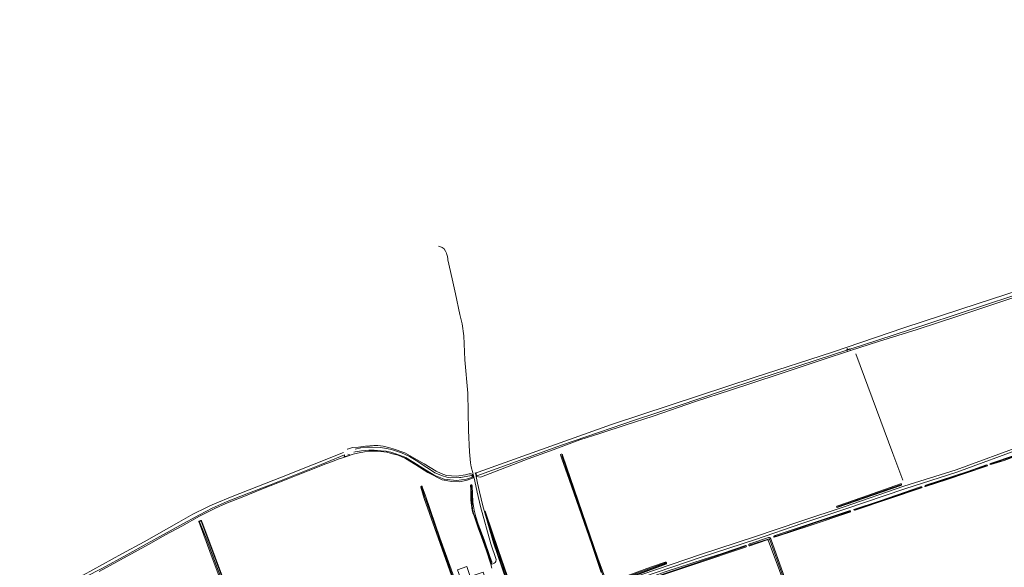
# Model space of a CAD drawing. Extents: x 177628 to 188968, y 384226 to 390673.
# Tile 313 of 393: x 183232 to 184380, y 389405 to 390043. Entities that reach past the tile are written whole.
import ezdxf

# ---------------------------------------------------------------- set-up
doc = ezdxf.new("R2010")
doc.units = 0
for name, color, linetype, lineweight in [('B01_T', 14, 'Continuous', 9), ('B04_F', 14, 'Continuous', 9), ('T07_F', 253, 'Continuous', 9), ('T09_F', 253, 'Continuous', 9), ('T22_F', 253, 'Continuous', 9), ('V06_F', 8, 'Continuous', 9), ('W00_F', 253, 'Continuous', 9), ('W01_F', 253, 'Continuous', 9)]:
    doc.layers.add(name, color=color, linetype=linetype, lineweight=lineweight)

msp = doc.modelspace()

# ---------------------------------------------------------------- linework, layer by layer
at = {"layer": 'B01_T', "linetype": 'Continuous'}
msp.add_lwpolyline([(183764.02, 389355.346), (183756.892, 389375.354), (183752.86, 389373.916), (183742.841, 389402.025), (183753.616, 389405.865), (183757.771, 389394.204), (183772.683, 389399.517), (183783.611, 389368.824)], dxfattribs=at)
at = {"layer": 'B04_F', "linetype": 'Continuous'}
for points in [[(184197.004, 389658.096), (184196.967, 389658.196), (184197.218, 389658.294), (184196.74, 389659.684)], [(184197.639, 389656.362), (184197.004, 389658.096)], [(184197.513, 389659.94), (184197.892, 389658.723), (184200.315, 389659.598), (184200.452, 389659.239)], [(184200.452, 389659.239), (184201.123, 389657.485)], [(183616.831, 389536.019), (183617.296, 389535.762), (183610.728, 389533.688), (183611.305, 389534.972)], [(183611.305, 389534.972), (183611.374, 389535.127), (183611.085, 389535.914)], [(183614.99, 389537.039), (183616.831, 389536.019)]]:
    msp.add_lwpolyline(points, dxfattribs=at)
at = {"layer": 'T07_F', "linetype": 'Continuous'}
for points in [[(184207.508, 389653.931), (184250.532, 389537.604), (184261.971, 389506.478)], [(183774.934, 389469.346), (183782.124, 389446.175), (183813.467, 389355.607), (183818.133, 389343.824), (183819.241, 389341.859), (183820.19, 389341.056), (183821.354, 389340.906), (183822.624, 389341.391), (183892.983, 389373.216), (183914.236, 389383.283), (183915.675, 389384.126), (183916.092, 389384.686), (183916.166, 389385.461), (183914.757, 389389.023), (183895.877, 389444.203), (183870.696, 389516.945), (183864.594, 389535.267)], [(184391.416, 389534.376), (184371.216, 389527.471), (184364.496, 389525.48)], [(184359.268, 389523.558), (184331.716, 389514.278), (184304.538, 389504.918), (184288.53, 389499.868)], [(183704.907, 389486.432), (183701.151, 389498.312)], [(183782.062, 389410.453), (183771.194, 389442.197), (183761.535, 389468.259), (183760.473, 389472.268), (183759.151, 389489.778), (183759.047, 389498.815), (183758.83, 389500.628)], [(184185.896, 389475.651), (184259.258, 389501.067)], [(184283.497, 389498.085), (184240.864, 389483.761), (184205.882, 389471.91)], [(183772.4, 389317.57), (183766.443, 389315.175), (183765.397, 389314.997), (183764.551, 389317.192), (183736.549, 389395.87), (183714.784, 389458.208), (183705.611, 389484.865), (183704.907, 389486.432)], [(184199.766, 389470.022), (184160.504, 389457.022), (184122.88, 389444.153), (184112.737, 389440.864)], [(184083.963, 389431.191), (184106.116, 389438.371), (184106.443, 389438.148), (184106.952, 389437.038), (184156.062, 389301.063), (184171.005, 389258.74)], [(183920.366, 389372.018), (183957.286, 389387.84), (183972.108, 389393.596), (184078.687, 389429.516)]]:
    msp.add_lwpolyline(points, dxfattribs=at)
at = {"layer": 'T09_F', "linetype": 'Continuous'}
for points in [[(184201.123, 389657.485), (184233.915, 389668.055), (184278.817, 389682.295), (184327.237, 389698.217), (184357.596, 389708.129), (184403.355, 389723.232), (184475.671, 389747.249), (184531.779, 389765.484), (184585.335, 389783.292), (184654.624, 389805.57), (184676.216, 389812.772), (184768.228, 389842.112), (184834.36, 389864.696), (184928.008, 389895.983), (185022.779, 389927.181), (185106.861, 389955.068), (185180.891, 389978.911), (185276.638, 390010.734)], [(183769.33, 389509.99), (183771.085, 389510.545), (183825.281, 389531.228), (183854.36, 389541.97), (183885.683, 389553.383), (183909.911, 389561.492), (183939.634, 389570.898), (183970.986, 389581.28), (184020.261, 389598.065), (184061.251, 389611.345), (184116.733, 389629.786), (184171.712, 389648.005), (184197.639, 389656.362)], [(184197.639, 389656.362), (184201.123, 389657.485)], [(183614.404, 389542.565), (183614.872, 389542.755), (183620.532, 389544.453), (183627.647, 389545.139), (183635.84, 389546.343), (183645.497, 389546.863), (183650.026, 389546.774), (183656.34, 389546.065), (183662.519, 389544.569), (183667.776, 389543.239), (183681.336, 389538.428), (183704.181, 389525.561), (183717.97, 389516.908), (183723.867, 389514.129), (183730.01, 389512.093), (183741.592, 389511.229), (183752.403, 389512.838), (183756.486, 389513.86), (183757.943, 389514.091), (183759, 389513.988), (183759.761, 389513.636), (183760.543, 389513.108), (183761.098, 389512.011), (183761.147, 389511.724)], [(183621.328, 389536.871), (183619.108, 389536.06), (183615.83, 389534.943), (183610.036, 389533.092), (183603.793, 389530.955), (183597.073, 389528.49), (183589.376, 389525.553), (183568.894, 389517.517)], [(183639.569, 389540.327), (183639.517, 389540.325), (183634.46, 389539.724), (183628.231, 389538.381), (183622.733, 389537.384), (183621.33, 389536.872)], [(183761.147, 389511.724), (183761.303, 389510.809), (183761.4, 389509.918), (183761.239, 389509.396), (183760.333, 389508.757), (183754.263, 389506.435), (183745.201, 389504.693), (183736.275, 389505.022), (183725.084, 389506.944), (183708.327, 389515.637), (183694.401, 389524.596), (183682.266, 389531.801), (183673.679, 389535.574), (183665.776, 389537.73), (183660.657, 389539.203), (183650.182, 389540.452), (183642.8, 389540.467), (183639.569, 389540.327)], [(183639.572, 389540.327), (183639.569, 389540.327)], [(183917.23, 389386.003), (183906.479, 389415.689), (183865.534, 389535.823), (183865.206, 389536.473), (183864.429, 389536.781), (183863.732, 389536.7), (183863.205, 389536.512), (183863.005, 389535.984), (183864.604, 389531.586), (183873.256, 389507.288), (183887.447, 389466.093), (183899.456, 389431.682), (183910.591, 389398.926)], [(184380.193, 389529.599), (184391.593, 389533.649), (184392.247, 389534.105), (184392.396, 389534.559), (184392.142, 389535.062), (184391.788, 389535.388), (184364.256, 389526.035), (184363.627, 389525.655), (184363.906, 389525.102), (184364.563, 389524.802), (184380.193, 389529.599)], [(184313.752, 389507.297), (184288.509, 389499.036), (184287.954, 389499.135), (184287.65, 389499.739), (184288.05, 389500.32), (184288.855, 389500.726), (184338.033, 389516.839), (184359.827, 389524.431), (184360.458, 389524.181), (184360.687, 389523.603), (184360.487, 389523.249), (184359.783, 389522.768), (184313.752, 389507.297)], [(183568.894, 389517.517), (183556.134, 389512.564), (183544.199, 389507.71), (183513.693, 389495.797), (183493.899, 389487.667), (183472.882, 389479.371), (183460.908, 389474.081), (183442.129, 389464.471), (183421.622, 389452.921), (183401.728, 389442.361), (183386.093, 389433.356), (183370.525, 389424.894), (183345.721, 389411.314), (183325.213, 389400.234)], [(183769.33, 389509.99), (183765.033, 389510.987), (183764.394, 389513.245)], [(183704.134, 389485.158), (183700.322, 389498.511)], [(183701.83, 389498.787), (183705.727, 389488.408)], [(183758.151, 389499.672), (183758.095, 389500.384)], [(183758.151, 389499.672), (183758.354, 389496.541), (183758.62, 389483.202), (183760.027, 389471.397), (183761.237, 389467.457), (183762.227, 389465.023), (183767.013, 389451.151), (183770.806, 389440.67), (183776.583, 389424.005), (183781.299, 389409.918), (183781.636, 389409.25), (183782.186, 389409.108), (183782.759, 389409.517), (183782.971, 389410.283), (183782.871, 389411.31), (183780.963, 389416.395), (183773.857, 389436.88), (183767.069, 389455.43), (183764.216, 389463.811), (183762.202, 389471.597), (183760.827, 389481.083), (183759.895, 389499.774), (183759.787, 389500.337)], [(183759.787, 389500.337), (183759.738, 389500.597)], [(184214.254, 389486.354), (184185.356, 389476.35), (184184.707, 389475.635), (184184.772, 389475.046), (184185.517, 389474.645), (184259.886, 389500.298), (184260.442, 389500.889), (184260.563, 389501.727), (184260.281, 389502.284), (184259.413, 389502.312), (184214.254, 389486.354)], [(184235.653, 389482.582), (184204.998, 389472.537), (184204.898, 389472.234), (184205.127, 389471.782), (184205.733, 389471.456), (184206.614, 389471.586), (184283.902, 389497.658), (184284.48, 389498.139), (184284.403, 389498.542), (184283.949, 389498.691), (184282.866, 389498.587), (184235.653, 389482.582)], [(183705.727, 389488.408), (183722.277, 389439.519), (183738.957, 389392.967), (183758.848, 389337.112), (183765.729, 389316.901), (183765.868, 389316.797), (183766.81, 389316.836), (183772.211, 389318.95), (183772.664, 389318.917), (183773.016, 389318.22), (183773.192, 389317.697), (183772.323, 389316.822), (183765.252, 389313.69), (183764.868, 389313.932), (183764.587, 389314.315), (183722.72, 389432.926), (183704.134, 389485.158)], [(183808.337, 389374.114), (183790.416, 389425.855), (183775.644, 389469.126), (183774.988, 389470.349), (183774.507, 389470.223), (183774.54, 389469.774), (183778.248, 389457.118), (183788.702, 389423.786), (183805.227, 389376.273)], [(184152.807, 389453.515), (184116.138, 389441.255), (184112.312, 389440.081), (184111.833, 389440.155), (184111.604, 389440.608), (184111.704, 389440.91), (184112.206, 389441.416), (184113.162, 389441.899), (184199.738, 389470.703), (184200.594, 389470.756), (184200.948, 389470.43), (184201.101, 389470.002), (184200.826, 389469.548), (184200.474, 389469.37), (184152.807, 389453.515)], [(183505.14, 389288.6), (183510.322, 389273.9), (183511.239, 389272.71), (183511.882, 389272.273), (183515.165, 389273.424), (183515.299, 389273.927), (183497.403, 389320.095), (183476.088, 389375.248), (183444.841, 389458.387), (183444.39, 389459.205), (183444.008, 389459.396), (183443.296, 389459.507), (183442.334, 389459.208), (183441.487, 389458.817), (183441.176, 389458.38), (183455.798, 389419.135), (183478.135, 389359.392), (183491.544, 389324.357), (183505.14, 389288.6)], [(184118.249, 389401.218), (184105.263, 389436.573), (184105.035, 389436.9), (184103.901, 389436.896), (184083.844, 389429.864), (184083.264, 389430.013), (184082.707, 389430.616), (184082.728, 389431.574), (184083.558, 389432.182), (184105.654, 389439.674), (184106.536, 389439.804), (184107.268, 389439.479), (184108.105, 389438.071), (184137.114, 389357.216), (184158.946, 389294.956), (184172.062, 389258.593), (184172.013, 389258.063), (184171.485, 389257.734), (184171.208, 389257.657), (184170.83, 389257.782), (184169.819, 389258.66), (184140.557, 389339.64), (184118.249, 389401.218)], [(184052.527, 389421.632), (184030.657, 389414.442), (183984.951, 389399.578), (183963.535, 389391.987), (183920.388, 389373.68), (183919.684, 389373.324), (183919.057, 389372.44), (183919.289, 389371.231), (183919.719, 389370.628), (183920.677, 389370.606), (183951.042, 389383.851), (183963.192, 389389.415), (183974.34, 389393.59), (184019.742, 389408.681), (184078.608, 389428.484), (184079.462, 389429.042), (184079.864, 389429.497), (184079.888, 389429.825), (184079.634, 389430.328), (184078.752, 389430.45), (184052.527, 389421.632)], [(183985.877, 389408.636), (183953.576, 389396.789), (183927.159, 389386.872), (183926.058, 389386.899), (183925.56, 389387.347), (183925.2, 389388.059), (183925.15, 389388.927), (183925.707, 389389.441), (183926.635, 389390.065), (183967.858, 389405.124)], [(183967.858, 389405.124), (183984.959, 389411.045)]]:
    msp.add_lwpolyline(points, dxfattribs=at)
at = {"layer": 'T09_F', "linetype": 'Continuous', "extrusion": (0, 0, -1)}
for centre, radius, start, end in [((-183701.075, 389498.655), 0.767, 349.148618, 170.107977), ((-183758.96, 389500.158), 0.894, 14.662578, 150.564066), ((-183985.289, 389409.791), 1.296, 75.26985, 243.009366)]:
    msp.add_arc(centre, radius, start, end, dxfattribs=at)
at = {"layer": 'T22_F', "linetype": 'Continuous'}
msp.add_lwpolyline([(183782.979, 389403.932), (183781.84, 389408.303)], dxfattribs=at)
at = {"layer": 'V06_F', "linetype": 'Continuous'}
for points in [[(183761.642, 389511.955), (183760.945, 389514.912), (183758.851, 389522.105), (183758.127, 389526.71), (183757.1, 389539.704), (183755.844, 389564.355), (183754.809, 389607.96), (183751.653, 389646.873), (183750.195, 389674.947), (183748.508, 389688.649), (183745.778, 389699.757), (183740.49, 389723.651), (183736.514, 389741.297), (183731.7, 389763.342), (183731.548, 389764.592), (183731.097, 389767.098), (183730.458, 389769.562), (183729.985, 389771.017), (183729.053, 389773.386), (183727.57, 389776.011), (183726.181, 389777.046), (183725.136, 389777.686), (183724.378, 389778.085), (183723.259, 389778.586), (183722.106, 389779), (183720.925, 389779.326)], [(183940.803, 389390.872), (184026.236, 389419.973), (184089.382, 389440.592), (184143.402, 389458.942), (184193.648, 389475.632), (184263.313, 389499.542), (184324.205, 389518.777), (184404.603, 389548.227), (184490.607, 389575.587), (184597.546, 389611.791), (184721.492, 389654.412)], [(183941.672, 389387.813), (184027.198, 389416.975), (184090.344, 389437.594), (184144.364, 389455.944), (184194.61, 389472.634), (184264.275, 389496.544), (184325.167, 389515.779), (184405.565, 389545.229), (184491.569, 389572.589), (184598.508, 389608.793), (184722.454, 389651.414)], [(183763.18, 389505.427), (183761.642, 389511.955)], [(183763.685, 389515.113), (183764.233, 389513.17)], [(183764.233, 389513.17), (183764.708, 389510.907), (183766.39, 389502.891)], [(183763.18, 389505.427), (183765.691, 389492.469), (183769.594, 389475.868), (183781.873, 389432.541), (183788.199, 389414.27), (183787.563, 389411.854), (183786.85, 389410.775), (183785.562, 389409.886), (183784.107, 389409.092), (183781.84, 389408.303)], [(183806.401, 389366.162), (183800.059, 389389.189), (183784.735, 389433.441), (183772.498, 389476.62), (183768.631, 389493.075), (183766.39, 389502.891)]]:
    msp.add_lwpolyline(points, dxfattribs=at)
at = {"layer": 'W00_F', "linetype": 'Continuous'}
for points in [[(183623.738, 389542.689), (183630.34, 389544.328), (183637.017, 389544.887), (183643.784, 389545.171), (183652.898, 389544.557), (183660.398, 389543.42), (183667.022, 389541.984), (183677.627, 389538.25), (183687.089, 389534.131), (183694.866, 389529.614), (183707.061, 389521.359), (183715.928, 389515.577)], [(183682.96, 389532.55), (183682.498, 389532.825), (183670.938, 389537.358), (183665.007, 389539.228), (183661.419, 389539.89)], [(183730.563, 389510.234), (183730.567, 389510.233)], [(183730.563, 389510.234), (183734.283, 389509.354), (183745.123, 389509.48)]]:
    msp.add_lwpolyline(points, dxfattribs=at)
at = {"layer": 'W01_F', "linetype": 'Continuous'}
for points in [[(185368.161, 390043.201), (185271.18, 390012.852), (185184.435, 389984.54), (185108.78, 389959.765), (185033.965, 389935.233), (184868.361, 389881.303), (184792.382, 389856.491), (184695.343, 389824.965), (184648.525, 389809.71), (184552.621, 389778.069), (184480.014, 389754.397), (184396.597, 389727.6), (184349.907, 389712.46), (184263.234, 389684.074), (184180.248, 389655.785), (184088.776, 389626.233), (184025.093, 389605.224), (183922.572, 389571.249), (183824.476, 389536.34), (183766.977, 389515.705), (183765.423, 389515.264), (183764.835, 389515.02), (183764.41, 389514.523), (183764.688, 389513.383)], [(184390.186, 389721.195), (184291.187, 389688.73), (184213.8, 389663.664), (184200.452, 389659.239)], [(184197.004, 389658.096), (184181.136, 389652.835), (184140.918, 389639.915), (184095.281, 389625.059), (184050.823, 389610.183), (184001.338, 389593.569), (183949.375, 389576.503), (183908.301, 389562.597), (183864.138, 389547.379), (183820.274, 389531.326), (183765.31, 389511.492)], [(184200.452, 389659.239), (184197.004, 389658.096)], [(183645.903, 389541.527), (183645.495, 389541.56), (183639.723, 389541.674), (183631.142, 389540.621), (183623.581, 389539.453), (183621.989, 389538.994)], [(183661.416, 389539.89), (183659.75, 389540.198), (183653.923, 389540.872), (183645.903, 389541.527)], [(183232.498, 389302.608), (183237.445, 389310.716), (183242.846, 389319.718), (183252.964, 389337.704), (183262.189, 389355.472), (183268.887, 389364.531), (183276.77, 389373.752), (183284.194, 389380.441), (183290.343, 389385.331), (183294.648, 389388.229), (183300.561, 389391.975), (183306.44, 389395.65), (183351.72, 389420.509), (183377.511, 389434.826), (183418.165, 389457.632), (183434.297, 389466.977), (183450.1, 389474.88), (183454.301, 389476.792), (183459.786, 389478.983), (183480.148, 389487.524), (183537.548, 389510.08), (183610.04, 389538.759)], [(183292.307, 389383.422), (183295.023, 389385.275), (183308.636, 389393.484), (183328.947, 389404.163), (183357.585, 389419.714), (183381.243, 389432.605), (183419.066, 389453.564), (183442.019, 389466.109), (183456.801, 389473.756), (183474.389, 389481.579), (183497.433, 389490.583), (183523.631, 389500.909), (183584.047, 389524.852), (183606.609, 389534.083)], [(183606.609, 389534.083), (183611.085, 389535.914)], [(183760.164, 389511.263), (183760.243, 389510.946), (183760.226, 389510.439), (183759.949, 389509.976), (183759.304, 389509.579), (183753.423, 389507.712), (183741.678, 389506.216), (183727.473, 389507.778), (183715.909, 389512.4), (183702.653, 389520.69), (183692.101, 389527.106), (183682.962, 389532.549)], [(183715.93, 389515.576), (183716.394, 389515.273), (183725.3, 389511.481), (183730.563, 389510.234)], [(183730.561, 389510.235), (183730.563, 389510.234)], [(183730.563, 389510.234), (183730.567, 389510.233)], [(183745.123, 389509.48), (183746.897, 389509.501), (183748.841, 389509.907)], [(183745.123, 389509.48), (183745.127, 389509.48)], [(183748.841, 389509.907), (183759.141, 389512.056), (183759.61, 389512.07), (183759.898, 389511.775), (183760.112, 389511.474), (183760.164, 389511.263)], [(183764.688, 389513.383), (183765.31, 389511.492)], [(183498.089, 389312.168), (183490.266, 389332.428), (183473.897, 389375.073), (183462.303, 389405.401), (183450.529, 389437.038), (183442.32, 389457.802), (183442.335, 389458.465), (183442.63, 389458.832), (183443.118, 389459.078), (183443.449, 389459.202), (183443.921, 389459.047), (183444.061, 389458.768), (183461.457, 389412.184), (183479.608, 389364.191), (183498.584, 389314.996), (183513.617, 389274.998), (183513.69, 389274.248), (183513.482, 389273.968), (183512.384, 389273.545), (183511.826, 389273.613), (183511.37, 389274.257), (183511.018, 389274.953), (183498.089, 389312.168)], [(183985.724, 389409.345), (183954.286, 389397.806), (183928.097, 389388.744), (183926.812, 389388.366), (183926.517, 389388.334), (183926.299, 389388.535), (183926.375, 389388.923), (183926.901, 389389.421), (183947.73, 389396.711)], [(183947.73, 389396.711), (183967.072, 389403.716), (183985.327, 389410.39)]]:
    msp.add_lwpolyline(points, dxfattribs=at)
at = {"layer": 'W01_F', "linetype": 'Continuous', "extrusion": (0, 0, -1)}
msp.add_arc((-183985.266, 389409.769), 0.624, 95.586999, 222.809002, dxfattribs=at)

doc.saveas('drawing.dxf')
